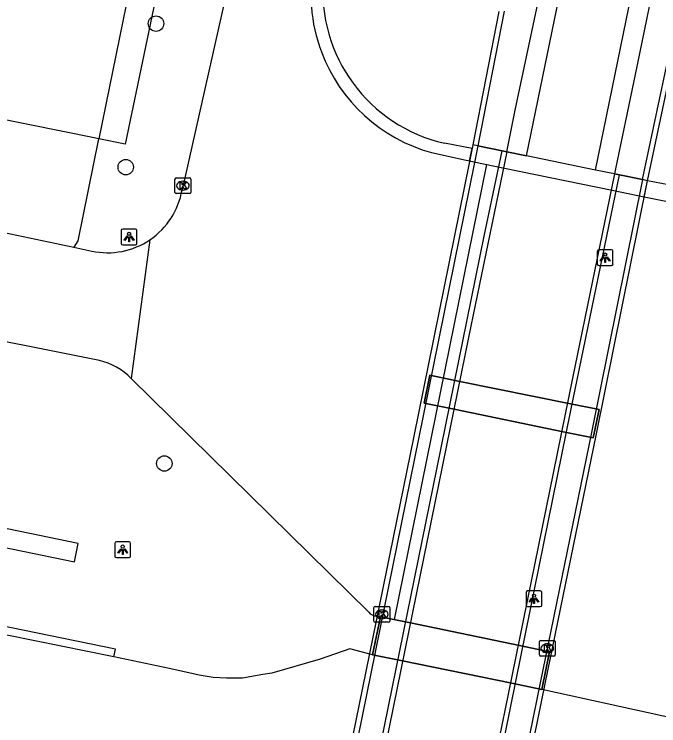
# Model space of a CAD drawing. Extents: x 157692 to 159670, y 381454 to 383289.
# Drawn here: x 158646.1 to 158686.98, y 382857.41 to 382902.52 of the extents above; entities that cross this region are included whole.
import ezdxf

# ---------------------------------------------------------------- set-up
doc = ezdxf.new("R2010")
doc.units = 0
for name, color, linetype in [('IMGEO_Berm_gesloten', 7, 'Continuous'), ('IMGEO_Boom', 7, 'Continuous'), ('IMGEO_Dek', 7, 'Continuous'), ('IMGEO_Groenvoorziening', 7, 'Continuous'), ('IMGEO_Hek', 7, 'Continuous'), ('IMGEO_Kademuur', 7, 'Continuous'), ('IMGEO_Kolk', 7, 'Continuous'), ('IMGEO_Lichtpunt', 7, 'Continuous'), ('IMGEO_Pand', 7, 'Continuous'), ('IMGEO_Pijler', 7, 'Continuous'), ('IMGEO_Rijbaan_lokaal_gesloten', 7, 'Continuous'), ('IMGEO_Rijbaan_lokaal_open', 7, 'Continuous'), ('IMGEO_Terreindeel_gesloten', 7, 'Continuous'), ('IMGEO_Voetpad_gesloten', 7, 'Continuous'), ('IMGEO_Voetpad_onverhard', 7, 'Continuous'), ('IMGEO_Voetpad_open', 7, 'Continuous'), ('IMGEO_Waterloop', 7, 'Continuous')]:
    doc.layers.add(name, color=color, linetype=linetype)

msp = doc.modelspace()

# ---------------------------------------------------------------- linework, layer by layer
at = {"layer": 'IMGEO_Berm_gesloten'}
for points in [[(158660.827, 382940.534), (158662.709, 382940.134), (158653.131, 382894.276), (158651.46, 382894.623)], [(158651.445, 382894.626), (158650.134, 382888.145), (158649.879, 382887.745)]]:
    msp.add_lwpolyline(points, dxfattribs=at)
at = {"layer": 'IMGEO_Boom'}
for centre in [(158655.092, 382901.922), (158653.17, 382892.825), (158655.62, 382874.039)]:
    msp.add_circle(centre, 0.489, dxfattribs=at)
at = {"layer": 'IMGEO_Dek'}
msp.add_lwpolyline([(158676.832, 382845.651), (158679.771, 382860.062), (158683.032, 382875.928), (158686.268, 382891.965), (158685.945, 382892.031), (158684.486, 382892.33), (158684.174, 382892.394), (158682.977, 382892.64), (158678.587, 382893.54), (158677.336, 382893.796), (158677.045, 382893.855), (158675.507, 382894.17), (158675.184, 382894.237), (158674.978, 382893.182), (158671.416, 382875.674), (158666.485, 382851.427)], dxfattribs=at)
at = {"layer": 'IMGEO_Groenvoorziening'}
msp.add_lwpolyline([(158668.832, 382861.918), (158669.326, 382864.324)], dxfattribs=at)
at = {"layer": 'IMGEO_Hek'}
for points in [[(158651.445, 382894.626), (158650.134, 382888.145)], [(158676.064, 382892.989), (158670.207, 382864.141)], [(158650.134, 382888.145), (158649.879, 382887.745)]]:
    msp.add_lwpolyline(points, dxfattribs=at)
at = {"layer": 'IMGEO_Kademuur'}
for points in [[(158652.412, 382861.772), (158652.512, 382862.261), (158644.154, 382863.971), (158632.272, 382866.475), (158617.431, 382869.503), (158600.245, 382873.112), (158576.77, 382877.822), (158563.135, 382880.708), (158500.391, 382893.705), (158464.374, 382901.181), (158442.312, 382905.516), (158426.636, 382908.644), (158420.751, 382909.941), (158403.72, 382913.758), (158388.567, 382917.106), (158372.991, 382920.659), (158367.627, 382921.947), (158364.049, 382922.864)], [(158652.412, 382861.772), (158644.053, 382863.482), (158632.171, 382865.985), (158617.329, 382869.014), (158600.144, 382872.622), (158576.669, 382877.333), (158563.033, 382880.218), (158500.289, 382893.216), (158464.275, 382900.691), (158442.215, 382905.025), (158426.533, 382908.155), (158420.643, 382909.453), (158403.611, 382913.27), (158388.457, 382916.618), (158372.877, 382920.173), (158367.506, 382921.462), (158363.923, 382922.38)], [(159081.738, 382786.108), (158971.559, 382808.727), (158891.125, 382825.279), (158889.455, 382823.657), (158714.041, 382859.777), (158698.558, 382862.688), (158698.381, 382861.8), (158697.19, 382855.841), (158679.569, 382859.717), (158677.661, 382860.108), (158670.723, 382861.53), (158668.832, 382861.918), (158667.38, 382862.293), (158665.511, 382861.642), (158662.446, 382860.748), (158661.871, 382860.662), (158660.585, 382860.422), (158659.568, 382860.432), (158658.719, 382860.474), (158657.835, 382860.627), (158656.023, 382861.029), (158652.412, 382861.772)]]:
    msp.add_lwpolyline(points, dxfattribs=at)
at = {"layer": 'IMGEO_Kolk'}
for p, q in [((158656.295, 382891.22), (158656.295, 382892.072)), ((158656.37, 382892.146), (158657.222, 382892.146)), ((158656.783, 382891.926), (158656.808, 382891.926)), ((158657.296, 382892.072), (158657.296, 382891.22)), ((158656.806, 382891.366), (158656.781, 382891.366)), ((158657.222, 382891.146), (158656.37, 382891.146)), ((158668.915, 382864.052), (158668.915, 382864.904)), ((158668.99, 382864.978), (158669.842, 382864.978)), ((158669.403, 382864.758), (158669.428, 382864.758)), ((158669.916, 382864.904), (158669.916, 382864.052)), ((158669.842, 382863.978), (158668.99, 382863.978)), ((158669.426, 382864.198), (158669.401, 382864.198)), ((158679.407, 382861.9), (158679.407, 382862.752)), ((158679.482, 382862.826), (158680.334, 382862.826)), ((158679.895, 382862.606), (158679.92, 382862.606)), ((158680.408, 382862.752), (158680.408, 382861.9)), ((158679.918, 382862.046), (158679.893, 382862.046)), ((158680.334, 382861.826), (158679.482, 382861.826))]:
    msp.add_line(p, q, dxfattribs=at)
for points in [[(158656.295, 382891.22), (158656.295, 382892.072)], [(158656.37, 382892.146), (158657.222, 382892.146)], [(158656.616, 382891.846), (158656.739, 382891.846), (158656.739, 382891.695), (158656.869, 382891.846), (158657.033, 382891.846), (158656.887, 382891.695), (158657.04, 382891.446), (158656.888, 382891.446), (158656.803, 382891.61), (158656.739, 382891.543), (158656.739, 382891.446), (158656.616, 382891.446), (158656.616, 382891.846)], [(158657.296, 382892.072), (158657.296, 382891.22)], [(158657.222, 382891.146), (158656.37, 382891.146)], [(158668.915, 382864.052), (158668.915, 382864.904)], [(158668.99, 382864.978), (158669.842, 382864.978)], [(158669.236, 382864.678), (158669.359, 382864.678), (158669.359, 382864.527), (158669.489, 382864.678), (158669.653, 382864.678), (158669.507, 382864.527), (158669.66, 382864.278), (158669.508, 382864.278), (158669.423, 382864.442), (158669.359, 382864.375), (158669.359, 382864.278), (158669.236, 382864.278), (158669.236, 382864.678)], [(158669.916, 382864.904), (158669.916, 382864.052)], [(158669.842, 382863.978), (158668.99, 382863.978)], [(158679.407, 382861.9), (158679.407, 382862.752)], [(158679.482, 382862.826), (158680.334, 382862.826)], [(158679.728, 382862.526), (158679.851, 382862.526), (158679.851, 382862.375), (158679.981, 382862.526), (158680.145, 382862.526), (158679.999, 382862.375), (158680.152, 382862.126), (158680, 382862.126), (158679.915, 382862.29), (158679.851, 382862.223), (158679.851, 382862.126), (158679.728, 382862.126), (158679.728, 382862.526)], [(158680.408, 382862.752), (158680.408, 382861.9)], [(158680.334, 382861.826), (158679.482, 382861.826)]]:
    msp.add_lwpolyline(points, dxfattribs=at)
for centre, start, end in [((158656.372, 382892.07), 91.552, 178.448), ((158656.372, 382892.07), 91.552, 178.448), ((158657.22, 382892.07), 1.552, 88.448), ((158657.22, 382892.07), 1.552, 88.448), ((158656.372, 382891.222), 181.552, 268.448), ((158656.372, 382891.222), 181.552, 268.448), ((158657.22, 382891.222), 271.552, 358.448), ((158657.22, 382891.222), 271.552, 358.448), ((158668.992, 382864.902), 91.552, 178.448), ((158668.992, 382864.902), 91.552, 178.448), ((158669.84, 382864.902), 1.552, 88.448), ((158669.84, 382864.902), 1.552, 88.448), ((158668.992, 382864.054), 181.552, 268.448), ((158668.992, 382864.054), 181.552, 268.448), ((158669.84, 382864.054), 271.552, 358.448), ((158669.84, 382864.054), 271.552, 358.448), ((158679.484, 382862.75), 91.552, 178.448), ((158679.484, 382862.75), 91.552, 178.448), ((158680.332, 382862.75), 1.552, 88.448), ((158680.332, 382862.75), 1.552, 88.448), ((158679.484, 382861.902), 181.552, 268.448), ((158679.484, 382861.902), 181.552, 268.448), ((158680.332, 382861.902), 271.552, 358.448), ((158680.332, 382861.902), 271.552, 358.448)]:
    msp.add_arc(centre, 0.0765, start, end, dxfattribs=at)
for centre, major_axis, ratio, start_param, end_param in [((158656.782, 382891.646), (-0.387, 0.002), 0.722429, 4.712389, 7.853982), ((158656.807, 382891.646), (-0.39, 0.002), 0.717154, 1.570796, 4.712389), ((158669.402, 382864.478), (-0.387, 0.002), 0.722429, 4.712389, 7.853982), ((158669.427, 382864.478), (-0.39, 0.002), 0.717154, 1.570796, 4.712389), ((158679.894, 382862.326), (-0.387, 0.002), 0.722429, 4.712389, 7.853982), ((158679.919, 382862.326), (-0.39, 0.002), 0.717154, 1.570796, 4.712389)]:
    msp.add_ellipse(centre, major_axis=major_axis, ratio=ratio, start_param=start_param, end_param=end_param, dxfattribs=at)
at = {"layer": 'IMGEO_Lichtpunt'}
for p, q in [((158652.886, 382888.8), (158652.886, 382887.993)), ((158652.886, 382888.8), (158652.886, 382887.993)), ((158653.788, 382888.895), (158652.98, 382888.895)), ((158653.788, 382888.895), (158652.98, 382888.895)), ((158653.882, 382887.993), (158653.882, 382888.8)), ((158653.882, 382887.993), (158653.882, 382888.8)), ((158652.98, 382887.899), (158653.788, 382887.899)), ((158652.98, 382887.899), (158653.788, 382887.899)), ((158683.081, 382887.485), (158683.081, 382886.678)), ((158683.081, 382887.485), (158683.081, 382886.678)), ((158683.983, 382887.58), (158683.175, 382887.58)), ((158683.983, 382887.58), (158683.175, 382887.58)), ((158684.077, 382886.678), (158684.077, 382887.485)), ((158684.077, 382886.678), (158684.077, 382887.485)), ((158683.175, 382886.584), (158683.983, 382886.584)), ((158683.175, 382886.584), (158683.983, 382886.584)), ((158652.483, 382868.974), (158652.483, 382868.167)), ((158652.483, 382868.974), (158652.483, 382868.167)), ((158653.385, 382869.069), (158652.577, 382869.069)), ((158653.385, 382869.069), (158652.577, 382869.069)), ((158653.479, 382868.167), (158653.479, 382868.974)), ((158653.479, 382868.167), (158653.479, 382868.974)), ((158652.577, 382868.073), (158653.385, 382868.073)), ((158652.577, 382868.073), (158653.385, 382868.073)), ((158678.565, 382865.865), (158678.565, 382865.058)), ((158678.565, 382865.865), (158678.565, 382865.058)), ((158679.467, 382865.96), (158678.659, 382865.96)), ((158679.467, 382865.96), (158678.659, 382865.96)), ((158679.561, 382865.058), (158679.561, 382865.865)), ((158679.561, 382865.058), (158679.561, 382865.865)), ((158678.659, 382864.964), (158679.467, 382864.964)), ((158678.659, 382864.964), (158679.467, 382864.964))]:
    msp.add_line(p, q, dxfattribs=at)
for points in [[(158653.26, 382888.464), (158653.299, 382888.436), (158653.111, 382888.174), (158653.073, 382888.201), (158653.26, 382888.464)], [(158653.362, 382888.416), (158653.409, 382888.416), (158653.409, 382888.094), (158653.362, 382888.094), (158653.362, 382888.416)], [(158653.472, 382888.436), (158653.51, 382888.463), (158653.697, 382888.201), (158653.658, 382888.173), (158653.472, 382888.436)], [(158683.455, 382887.149), (158683.494, 382887.121), (158683.306, 382886.859), (158683.268, 382886.886), (158683.455, 382887.149)], [(158683.557, 382887.101), (158683.604, 382887.101), (158683.604, 382886.779), (158683.557, 382886.779), (158683.557, 382887.101)], [(158683.667, 382887.121), (158683.705, 382887.148), (158683.892, 382886.886), (158683.853, 382886.858), (158683.667, 382887.121)], [(158652.857, 382868.638), (158652.896, 382868.61), (158652.708, 382868.348), (158652.67, 382868.375), (158652.857, 382868.638)], [(158652.959, 382868.59), (158653.006, 382868.59), (158653.006, 382868.268), (158652.959, 382868.268), (158652.959, 382868.59)], [(158653.069, 382868.61), (158653.107, 382868.637), (158653.294, 382868.375), (158653.255, 382868.347), (158653.069, 382868.61)], [(158678.939, 382865.529), (158678.978, 382865.501), (158678.79, 382865.239), (158678.752, 382865.266), (158678.939, 382865.529)], [(158679.041, 382865.481), (158679.088, 382865.481), (158679.088, 382865.159), (158679.041, 382865.159), (158679.041, 382865.481)], [(158679.151, 382865.501), (158679.189, 382865.528), (158679.376, 382865.266), (158679.337, 382865.238), (158679.151, 382865.501)]]:
    msp.add_lwpolyline(points, dxfattribs=at)
for centre in [(158653.385, 382888.598), (158683.58, 382887.283), (158652.982, 382868.772), (158679.064, 382865.663)]:
    msp.add_circle(centre, 0.0994, dxfattribs=at)
for centre, start, end in [((158652.98, 382888.8), 90, 180), ((158652.98, 382888.8), 90, 180), ((158653.788, 382888.8), 0, 90), ((158653.788, 382888.8), 0, 90), ((158652.98, 382887.993), 180, 270), ((158652.98, 382887.993), 180, 270), ((158653.788, 382887.993), 270, 0), ((158653.788, 382887.993), 270, 360), ((158683.175, 382887.485), 90, 180), ((158683.175, 382887.485), 90, 180), ((158683.983, 382887.485), 0, 90), ((158683.983, 382887.485), 0, 90), ((158683.175, 382886.678), 180, 270), ((158683.175, 382886.678), 180, 270), ((158683.983, 382886.678), 270, 0), ((158683.983, 382886.678), 270, 360), ((158652.577, 382868.974), 90, 180), ((158652.577, 382868.974), 90, 180), ((158653.385, 382868.974), 0, 90), ((158653.385, 382868.974), 0, 90), ((158652.577, 382868.167), 180, 270), ((158652.577, 382868.167), 180, 270), ((158653.385, 382868.167), 270, 0), ((158653.385, 382868.167), 270, 360), ((158678.659, 382865.865), 90, 180), ((158678.659, 382865.865), 90, 180), ((158679.467, 382865.865), 0, 90), ((158679.467, 382865.865), 0, 90), ((158678.659, 382865.058), 180, 270), ((158678.659, 382865.058), 180, 270), ((158679.467, 382865.058), 270, 0), ((158679.467, 382865.058), 270, 360)]:
    msp.add_arc(centre, 0.0946, start, end, dxfattribs=at)
at = {"layer": 'IMGEO_Pand'}
for points in [[(158651.445, 382894.626), (158651.275, 382894.66), (158571.282, 382910.823), (158577.812, 382942.836), (158576.304, 382943.156), (158577.869, 382950.762), (158606.987, 382944.954), (158608.248, 382951.238), (158660.639, 382940.572), (158660.778, 382940.544)], [(158660.827, 382940.534), (158651.46, 382894.623)], [(158651.46, 382894.623), (158651.445, 382894.626)]]:
    msp.add_lwpolyline(points, dxfattribs=at)
at = {"layer": 'IMGEO_Pijler'}
for points in [[(158681.281, 382877.851), (158674.365, 382879.245), (158672.466, 382879.628), (158672.105, 382877.868), (158674.011, 382877.475), (158680.914, 382876.052), (158682.825, 382875.658), (158683.194, 382877.465)], [(158680.056, 382862.102), (158678.148, 382862.497), (158671.231, 382863.929), (158669.326, 382864.324), (158668.832, 382861.918), (158670.723, 382861.53), (158677.661, 382860.108), (158679.569, 382859.717)]]:
    msp.add_lwpolyline(points, close=True, dxfattribs=at)
at = {"layer": 'IMGEO_Rijbaan_lokaal_gesloten'}
for points in [[(158678.587, 382893.54), (158701.798, 383006.22), (158701.829, 383007.344), (158701.634, 383008.527), (158701.453, 383009.102), (158700.71, 383010.547), (158699.904, 383011.526)], [(158682.977, 382892.64), (158705.802, 383004.036), (158706.054, 383005.039), (158706.418, 383005.949), (158706.899, 383006.795), (158707.374, 383007.442), (158708.519, 383008.547), (158709.089, 383008.952), (158710.079, 383009.49)], [(158677.336, 382893.796), (158677.878, 382896.431), (158679.453, 382903.919), (158680.852, 382910.676), (158687.882, 382945.045), (158691.868, 382964.744), (158696.094, 382985.31), (158699.288, 383001.294), (158699.663, 383002.787), (158700.211, 383005.396)], [(158706.978, 383003.795), (158705.861, 382998.42), (158687.514, 382908.568), (158685.492, 382898.695), (158684.865, 382895.763), (158684.241, 382892.717), (158684.174, 382892.394)], [(158660.414, 382812.619), (158663.54, 382827.809), (158668.896, 382853.957), (158672.923, 382873.78), (158675.906, 382888.442), (158677.045, 382893.855)], [(158677.336, 382893.796), (158674.94, 382882.14), (158670.884, 382862.21), (158665.394, 382835.301), (158662.679, 382822.068), (158660.685, 382812.564)], [(158677.336, 382893.796), (158677.045, 382893.855)], [(158677.336, 382893.796), (158678.587, 382893.54)], [(158684.174, 382892.394), (158682.977, 382892.64), (158678.587, 382893.54), (158677.336, 382893.796)], [(158682.977, 382892.64), (158678.587, 382893.54)], [(158684.174, 382892.394), (158682.977, 382892.64)], [(158684.174, 382892.394), (158681.506, 382879.446), (158677.666, 382860.555), (158672.478, 382835.196), (158670.686, 382826.406), (158667.627, 382811.546), (158667.541, 382811.159)], [(158667.856, 382811.094), (158670.599, 382824.354), (158674.822, 382844.982), (158678.259, 382861.882), (158681.413, 382877.406), (158684.486, 382892.33)], [(158684.486, 382892.33), (158684.174, 382892.394)]]:
    msp.add_lwpolyline(points, dxfattribs=at)
at = {"layer": 'IMGEO_Rijbaan_lokaal_open'}
for points in [[(158382.299, 382943.384), (158416.101, 382936.172), (158438.241, 382931.586), (158500, 382918.794), (158512.605, 382916.183), (158645.861, 382888.594), (158649.879, 382887.745)], [(158667.194, 382937.776), (158659.05, 382901.628), (158656.742, 382891.385)], [(158651.503, 382880.567), (158641.422, 382882.582), (158622.26, 382886.529), (158619.321, 382887.259), (158577.868, 382895.821), (158567.692, 382897.928)], [(158672.568, 382893.744), (158674.769, 382893.261), (158674.984, 382893.214)], [(158674.984, 382893.214), (158675.241, 382893.157), (158677.195, 382892.758), (158684.031, 382891.36), (158686.051, 382890.948)], [(158686.051, 382890.948), (158692.023, 382889.751)], [(158654.71, 382888.222), (158653.513, 382879.429)], [(158649.879, 382887.745), (158651.019, 382887.504)], [(158681.281, 382877.851), (158683.194, 382877.465), (158682.825, 382875.658), (158680.914, 382876.052), (158674.011, 382877.475), (158672.105, 382877.868), (158672.466, 382879.628), (158674.365, 382879.245), (158681.281, 382877.851)], [(158653.513, 382879.429), (158668.587, 382864.613)], [(158669.071, 382864.377), (158669.326, 382864.324)], [(158669.326, 382864.324), (158671.231, 382863.929), (158678.148, 382862.497), (158680.056, 382862.102), (158679.569, 382859.717)], [(158698.558, 382862.688), (158698.381, 382861.8), (158697.19, 382855.841), (158679.569, 382859.717)]]:
    msp.add_lwpolyline(points, dxfattribs=at)
for centre, radius, start, end in [((158675.367, 382903.812), 10.455, 168.469, 200.6394), ((158675.355, 382903.808), 10.443, 200.6383, 254.5186), ((158652.025, 382892.181), 4.784, 304.1468, 350.4175), ((158652.025, 382892.179), 4.782, 257.8577, 304.1585), ((158650.619, 382876.662), 4.004, 43.7181, 77.2475), ((158669.062, 382864.972), 0.595, 217.0999, 270.9121)]:
    msp.add_arc(centre, radius, start, end, dxfattribs=at)
at = {"layer": 'IMGEO_Terreindeel_gesloten'}
msp.add_lwpolyline([(158675.184, 382894.237), (158675.14, 382894.011)], dxfattribs=at)
at = {"layer": 'IMGEO_Voetpad_gesloten'}
for points in [[(158676.837, 382902.686), (158675.184, 382894.237)], [(158677.177, 382902.702), (158675.507, 382894.17)], [(158685.945, 382892.031), (158687.749, 382900.5)], [(158686.268, 382891.965), (158688.072, 382900.431), (158687.749, 382900.5)], [(158675.507, 382894.17), (158675.184, 382894.237), (158674.978, 382893.182), (158671.416, 382875.674), (158666.485, 382851.427), (158661.866, 382828.851), (158658.596, 382812.992), (158658.782, 382812.953), (158658.919, 382812.925)], [(158675.507, 382894.17), (158675.301, 382893.116), (158671.739, 382875.608), (158666.808, 382851.361), (158662.189, 382828.785), (158658.919, 382812.925)], [(158675.507, 382894.17), (158675.184, 382894.237)], [(158685.945, 382892.031), (158682.709, 382875.994), (158679.448, 382860.128), (158676.509, 382845.717), (158672.674, 382826.895), (158669.792, 382812.984), (158669.344, 382810.789)], [(158669.344, 382810.789), (158669.567, 382810.743), (158669.667, 382810.723), (158670.115, 382812.917), (158672.997, 382826.829), (158676.832, 382845.651), (158679.771, 382860.062), (158683.032, 382875.928), (158686.268, 382891.965), (158685.945, 382892.031)], [(158686.268, 382891.965), (158685.945, 382892.031)]]:
    msp.add_lwpolyline(points, dxfattribs=at)
at = {"layer": 'IMGEO_Voetpad_onverhard'}
msp.add_lwpolyline([(158566.737, 382884.954), (158649.919, 382867.808), (158650.162, 382868.963), (158616.694, 382875.866), (158566.998, 382886.117)], dxfattribs=at)
at = {"layer": 'IMGEO_Voetpad_open'}
for points in [[(158675.14, 382894.011), (158673.4, 382894.334)], [(158674.984, 382893.214), (158675.14, 382894.011)], [(158675.507, 382894.17), (158677.045, 382893.855), (158677.336, 382893.796)], [(158677.045, 382893.855), (158675.507, 382894.17)], [(158684.174, 382892.394), (158684.486, 382892.33), (158685.945, 382892.031)], [(158685.945, 382892.031), (158684.486, 382892.33)], [(158686.051, 382890.948), (158686.268, 382891.965)], [(158692.931, 382890.696), (158686.268, 382891.965)]]:
    msp.add_lwpolyline(points, dxfattribs=at)
msp.add_arc((158675.601, 382904.026), 9.938, 175.3285, 257.2024, dxfattribs=at)
at = {"layer": 'IMGEO_Waterloop'}
msp.add_lwpolyline([(158668.832, 382861.918), (158667.38, 382862.293), (158665.511, 382861.642), (158662.446, 382860.748), (158661.871, 382860.662), (158660.585, 382860.422), (158659.568, 382860.432), (158658.719, 382860.474), (158657.835, 382860.627), (158656.023, 382861.029), (158652.412, 382861.772)], dxfattribs=at)

doc.saveas('drawing.dxf')
